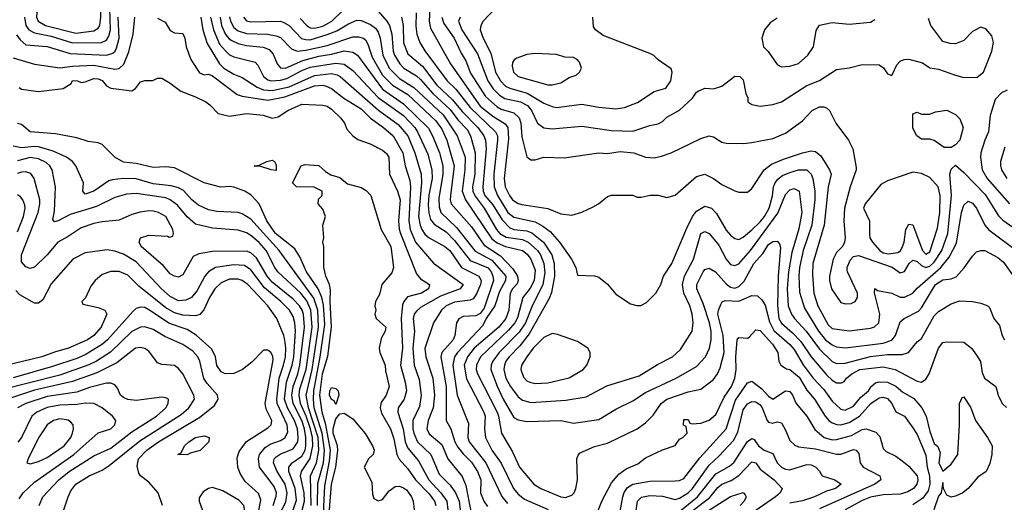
# Model space of a CAD drawing. Header units: inches. Extents: x 1793389 to 1900389, y 320802 to 470796.
# Tile 404 of 656: x 1842341 to 1846980, y 433485 to 435758. Entities that reach past the tile are written whole.
import ezdxf

# ---------------------------------------------------------------- set-up
doc = ezdxf.new("R2010")
doc.units = ezdxf.units.IN
doc.header["$MEASUREMENT"] = 0
doc.layers.add('B8443', color=7, linetype='Continuous')

msp = doc.modelspace()

# ---------------------------------------------------------------- linework, layer by layer
at = {"layer": 'B8443', "color": 2}
for points, elevation in [([(1842750, 436109.6), (1842730, 436106), (1842699.1, 436090), (1842610, 436013.6), (1842551.2, 435948.8), (1842467, 435870), (1842437.4, 435830), (1842421.1, 435790), (1842420.3, 435770), (1842428.5, 435750), (1842462.8, 435730), (1842605.3, 435694.7), (1842690, 435705.7), (1842710, 435718), (1842718, 435730), (1842724, 435770), (1842725.1, 435830), (1842732.5, 435867.5), (1842800.5, 436030), (1842805.1, 436050), (1842802.7, 436070), (1842789.6, 436089.6), (1842779.1, 436099.1)], 338), ([(1844770, 435599), (1844730, 435593.2), (1844683.5, 435576.5), (1844670.9, 435569.1), (1844663.5, 435556.5), (1844662, 435538), (1844667.7, 435510), (1844690, 435490.8), (1844829.1, 435450.9), (1844850, 435451), (1844890, 435461), (1844930, 435484.7), (1844963.1, 435496.9), (1844978, 435510), (1844988, 435530), (1844978, 435558), (1844968, 435570), (1844950, 435579), (1844910, 435581.2), (1844870, 435593.2)], 378), ([(1846730, 435155.3), (1846696.4, 435156.4), (1846650, 435188.7), (1846630, 435195.3), (1846590, 435195.3), (1846568, 435210), (1846550, 435246), (1846550, 435314), (1846570, 435322), (1846590, 435312), (1846630, 435312), (1846656.4, 435323.6), (1846710, 435331.3), (1846750, 435311.3), (1846771, 435290), (1846786, 435250), (1846771, 435190), (1846750, 435168)], 366), ([(1843550, 435048), (1843526, 435050), (1843472, 435068), (1843450, 435066), (1843446, 435070), (1843470, 435072), (1843506, 435090), (1843530, 435096), (1843542, 435090), (1843550, 435074)], 318), ([(1846550, 435039), (1846430, 434999.3), (1846398.5, 434981.5), (1846324, 434890), (1846317.3, 434870), (1846344.9, 434810), (1846345.2, 434745.2), (1846347.3, 434730), (1846358.8, 434710), (1846394, 434670), (1846410, 434660.4), (1846434.4, 434654.4), (1846478.5, 434661.5), (1846490.8, 434669.2), (1846500.5, 434690), (1846507.8, 434710), (1846517, 434770), (1846530, 434794.8), (1846550, 434790.8), (1846595.5, 434670), (1846610, 434653.4), (1846630, 434664.9), (1846664.9, 434775.1), (1846676.4, 434850), (1846678, 434930), (1846669.5, 434970), (1846630, 435015.1), (1846590, 435032.7)], 370), ([(1844850, 434279), (1844810, 434261.2), (1844760.5, 434210), (1844730, 434169.3), (1844706, 434130), (1844702.4, 434110), (1844714.2, 434074.2), (1844730, 434057.3), (1844744.7, 434050), (1844770, 434044.9), (1844830, 434047.7), (1844930, 434070.8), (1844995.3, 434110), (1845014, 434130), (1845028.7, 434170), (1845028.7, 434190), (1845018, 434210), (1844970, 434242), (1844874.6, 434274.6)], 358), ([(1843830, 433946), (1843822, 433962), (1843810, 433968.7), (1843801.2, 433990), (1843802.7, 434010), (1843810, 434024.7), (1843830, 434021), (1843841, 434010), (1843844.7, 433990)], 314), ([(1842530, 433877.6), (1842501, 433870), (1842470.4, 433849.6), (1842430, 433789), (1842381, 433690), (1842374, 433670), (1842390, 433666), (1842430, 433677.3), (1842470, 433695.5), (1842550, 433750.6), (1842582, 433790), (1842589.4, 433810), (1842594.5, 433830), (1842592.7, 433850), (1842582.5, 433862.5), (1842570, 433872)], 366), ([(1843130, 433708.7), (1843086, 433710), (1843102, 433718), (1843118, 433750), (1843138, 433770), (1843168.7, 433790), (1843210, 433798), (1843234, 433790), (1843232, 433770), (1843190.9, 433729.1), (1843143.6, 433716.4)], 346), ([(1843250, 433554), (1843230, 433549), (1843205.2, 433534.8), (1843186.4, 433506.4), (1843186, 433490), (1843222, 433390), (1843253.4, 433330), (1843270, 433284.7), (1843284.9, 433264.9), (1843310, 433256.3), (1843330, 433258), (1843350, 433266), (1843379.5, 433290), (1843394.8, 433325.2), (1843407.8, 433410), (1843397, 433470), (1843374.2, 433494.1), (1843298.9, 433538.9)], 350)]:
    msp.add_lwpolyline(points, close=True, dxfattribs=dict(at, elevation=elevation))
for points, elevation in [([(1843663, 435763), (1843693.4, 435730), (1843710, 435719.5), (1843730, 435717), (1843770, 435726.5), (1843811.8, 435750), (1843912.5, 435847.5)], 350), ([(1844610, 435839.6), (1844524.9, 435750), (1844513.4, 435730), (1844510.7, 435709.3), (1844524.4, 435670), (1844560.5, 435600.5), (1844583.6, 435510), (1844605.7, 435470), (1844630, 435445.3), (1844650, 435434.6), (1844732, 435412), (1844810, 435364.4), (1844850, 435348), (1844870, 435343.8), (1844990, 435359.1), (1845070, 435344.9), (1845150, 435337.3), (1845190, 435344), (1845251.9, 435368.1), (1845330, 435418.8), (1845385.6, 435434.4), (1845409, 435470), (1845415.3, 435510), (1845410, 435526), (1845350, 435568.7), (1845329.3, 435589.3), (1845310, 435599), (1845090, 435682.7), (1845054, 435710), (1845044.1, 435724.1), (1845040.9, 435770)], 374), ([(1842363.6, 435770), (1842370.2, 435730.2), (1842383.8, 435710), (1842410, 435696), (1842490, 435680.7), (1842590, 435649), (1842726, 435650), (1842750, 435661.6), (1842760.6, 435679.4), (1842768.6, 435710), (1842765.8, 435810)], 334), ([(1844010, 435820.7), (1844071.4, 435751.4), (1844083.7, 435730), (1844094.6, 435690), (1844100.3, 435610), (1844107.2, 435590), (1844132, 435550), (1844150.4, 435530), (1844210, 435493.7), (1844230, 435475.8), (1844287.4, 435410), (1844370, 435334.6), (1844406.2, 435286.2), (1844450, 435240.5), (1844465.7, 435210), (1844486.5, 435130), (1844485.2, 435030), (1844475.2, 434970), (1844476.5, 434950), (1844486.4, 434926.4), (1844530.3, 434870), (1844587.6, 434770), (1844603.7, 434750), (1844633.7, 434733.7), (1844710, 434722), (1844736.4, 434710), (1844780.3, 434670), (1844794.3, 434650), (1844810.2, 434610), (1844815.3, 434564.7), (1844805.8, 434510), (1844754.1, 434405.9), (1844724.4, 434330), (1844694.5, 434285.5), (1844599.5, 434190), (1844570.3, 434150), (1844562, 434130), (1844561.1, 434110), (1844591.3, 434031.3), (1844618.7, 433970), (1844670, 433884.9), (1844690, 433873), (1844730, 433864.9), (1844890, 433870.6), (1844950, 433857.3), (1845070, 433874), (1845150, 433922.8), (1845230, 433962), (1845290, 434001.6), (1845434, 434070), (1845530, 434124.9), (1845572, 434170), (1845591.6, 434210), (1845599.7, 434250), (1845598.9, 434290), (1845591, 434330), (1845561.5, 434421.5), (1845531.6, 434490), (1845532, 434510), (1845561.2, 434570), (1845570, 434581), (1845590, 434586.8), (1845618.8, 434570), (1845671.7, 434511.7), (1845690, 434498.4), (1845710, 434492.7), (1845730, 434500.4), (1845753.9, 434526.1), (1845800.5, 434610), (1845843.1, 434656.9), (1845870, 434699.1), (1845890, 434713), (1845910, 434714), (1845921.4, 434701.4), (1845925.2, 434685.2), (1845914.7, 434550), (1845911.4, 434411.4), (1845918, 434350), (1845930, 434328.4), (1845982.5, 434282.5), (1846021.3, 434241.3), (1846070.4, 434170), (1846144, 434084), (1846170, 434060.4), (1846190, 434047.7), (1846213.2, 434046.8), (1846226, 434054), (1846237.2, 434070), (1846261.2, 434090), (1846299, 434110), (1846410, 434122.6), (1846466, 434110), (1846570, 434054.8), (1846590, 434051), (1846610, 434064.7), (1846626, 434090), (1846669.7, 434210.3), (1846690, 434237.3), (1846710, 434240.7), (1846790, 434238.8), (1846826, 434210), (1846850, 434178), (1846867.7, 434147.7), (1846876.8, 434096.8), (1846886.8, 434070), (1846941, 434030), (1846950.8, 433990), (1846970.6, 433950.6), (1846990.9, 433930.9)], 350), ([(1844208.5, 435790), (1844207.2, 435727.2), (1844212.2, 435690), (1844226.4, 435650), (1844250.3, 435610.3), (1844355.8, 435470), (1844396.5, 435430), (1844463.6, 435343.6), (1844583.7, 435230), (1844591.7, 435210), (1844591.7, 435190), (1844575.2, 435030), (1844576.5, 434970), (1844591.6, 434930), (1844641.1, 434850), (1844670, 434827.2), (1844770, 434805.3), (1844805.9, 434785.9), (1844840.2, 434760.2), (1844883.8, 434710), (1844941, 434630), (1844962, 434590), (1844970, 434554), (1845050, 434552), (1845070, 434544.7), (1845110, 434512), (1845150, 434464.7), (1845219.8, 434419.8), (1845248.4, 434411.6), (1845268.4, 434411.6), (1845294.6, 434425.4), (1845338, 434470), (1845362, 434510), (1845374, 434550), (1845413.2, 434610), (1845484.2, 434775.8), (1845511.6, 434830), (1845530, 434855.5), (1845570, 434879.1), (1845601, 434870), (1845624.7, 434844.7), (1845670, 434766.8), (1845690, 434742.8), (1845710, 434726.8), (1845730, 434722.8), (1845750, 434733.4), (1845790, 434768.2), (1845830, 434805.3), (1845850, 434830.4), (1845872.3, 434870), (1845887.5, 434927.5), (1845893.3, 434970), (1845900.5, 434990), (1845913.4, 435006.6), (1845936, 435024), (1845970, 435038.7), (1846010.4, 435050.4), (1846050, 435050.4), (1846070, 435030.8), (1846078.4, 435010), (1846087.4, 434950), (1846087.4, 434910), (1846073.1, 434790), (1846033.1, 434670), (1846015.2, 434590), (1846011.7, 434550), (1846014.6, 434474.6), (1846039.6, 434399.6), (1846104.2, 434290), (1846137.6, 434250), (1846170, 434226.7), (1846190, 434217.6), (1846232.5, 434212.5), (1846410, 434234.6), (1846450, 434248.5), (1846467.3, 434270), (1846490, 434334.8), (1846509, 434350), (1846575.6, 434384.4), (1846590, 434400.7), (1846656.2, 434510), (1846690, 434532), (1846730, 434537.1), (1846753.1, 434546.9), (1846791.6, 434588.4), (1846830, 434644.7), (1846850, 434664.7), (1846870, 434670.8), (1846889.4, 434670.6), (1846950, 434638), (1846976.2, 434616.2), (1847030, 434540.7)], 358), ([(1844273.4, 435810), (1844270.3, 435750), (1844277.2, 435717.2), (1844370.4, 435550), (1844510, 435350.3), (1844570, 435302.6), (1844627.9, 435267.9), (1844641.1, 435250), (1844643.4, 435196.6), (1844623.1, 435010), (1844628.9, 434970), (1844648.7, 434930), (1844663.8, 434910), (1844690, 434892.7), (1844707.3, 434887.3), (1844830, 434867.7), (1844890, 434842.8), (1844943.1, 434836.9), (1844989.1, 434850.9), (1845043.1, 434876.9), (1845068.9, 434891.1), (1845110, 434924.7), (1845130, 434931), (1845230, 434931.3), (1845250, 434922), (1845270, 434922), (1845311.1, 434931.1), (1845348.9, 434931.1), (1845390, 434921), (1845429.1, 434930.9), (1845530, 435018.8), (1845569.4, 435030.6), (1845610.4, 435010.4), (1845650, 434980.7), (1845710, 434951), (1845730, 434944.7), (1845770, 434946), (1845790, 434962), (1845849.6, 435050.4), (1845883.5, 435076.5), (1845939.3, 435100.7), (1846030, 435130.4), (1846070, 435140.5), (1846090, 435137.3), (1846115.8, 435115.8), (1846157.3, 435050), (1846164.9, 435030), (1846150.4, 434970), (1846132, 434790), (1846077.6, 434610), (1846076.1, 434556.1), (1846083.1, 434470), (1846102.4, 434410), (1846150, 434320.7), (1846170, 434303), (1846250, 434292.4), (1846350, 434304.9), (1846369.4, 434310.6), (1846389.4, 434330.6), (1846394.5, 434370), (1846369.4, 434470.6), (1846370, 434492), (1846382.8, 434482.8), (1846450.3, 434470.3), (1846490, 434450.5), (1846510, 434450.4), (1846549.7, 434470.3), (1846570, 434493.4), (1846681.3, 434590), (1846720.1, 434639.9), (1846754.6, 434705.4), (1846778.7, 434850), (1846790, 434884.7), (1846810, 434902.8), (1846830, 434894), (1846850, 434870.7), (1846888.4, 434790), (1846907.5, 434767.5), (1847050, 434660.5)], 362), ([(1842310, 435578), (1842410, 435547.7), (1842530, 435530.4), (1842590, 435538.3), (1842690, 435542.7), (1842790, 435524.9), (1842810, 435528.2), (1842831.1, 435548.9), (1842854.5, 435605.5), (1842876, 435690), (1842882.7, 435770)], 326), ([(1842326.4, 435686.4), (1842342.6, 435662.6), (1842370, 435639.5), (1842470, 435631.8), (1842578, 435598), (1842749.7, 435590.3), (1842780.1, 435599.9), (1842790.9, 435609.1), (1842797.2, 435622.8), (1842809.8, 435670), (1842805.6, 435770)], 330), ([(1842990, 435764.7), (1843026.4, 435746.4), (1843050, 435707.3), (1843070, 435696), (1843110, 435692), (1843118.8, 435670), (1843124.9, 435630), (1843147, 435570), (1843187.6, 435507.6), (1843210, 435498), (1843230, 435500.5), (1843250, 435492.7), (1843365.2, 435405.2), (1843390, 435397.6), (1843510, 435378.9), (1843590, 435393.6), (1843730, 435446.3), (1843768.8, 435448.8), (1843784.8, 435444.8), (1843810, 435433), (1843867.8, 435387.8), (1843950, 435337.6), (1843993.5, 435293.5), (1844054.9, 435250), (1844100.4, 435210), (1844147, 435130), (1844158, 435070), (1844179.9, 434999.9), (1844182.6, 434970), (1844174.4, 434810), (1844181.5, 434770), (1844205.7, 434710), (1844290, 434610.7), (1844430.5, 434510), (1844416, 434490), (1844324.2, 434455.8), (1844230, 434402), (1844210, 434385.2), (1844199.1, 434370), (1844194.9, 434350), (1844202, 434290), (1844192.9, 434210), (1844199.5, 434130), (1844223.7, 434063.7), (1844232, 433990), (1844224.4, 433935.6), (1844194, 433870), (1844193.1, 433830), (1844197.4, 433810), (1844215.8, 433770), (1844278.4, 433710), (1844318, 433618), (1844370, 433566), (1844394.6, 433530), (1844411.4, 433490), (1844416.9, 433450)], 326), ([(1843194.6, 435770), (1843203.6, 435710), (1843224.9, 435644.9), (1843282.4, 435550), (1843303, 435530), (1843350, 435501.3), (1843390, 435485.5), (1843459.7, 435439.7), (1843490, 435426.9), (1843530, 435423.8), (1843610, 435441.8), (1843730, 435494.9), (1843810, 435504), (1843837.2, 435497.2), (1843850.5, 435490), (1844031.1, 435331.1), (1844124.3, 435264.3), (1844170.3, 435210), (1844202.3, 435130), (1844232.7, 435030), (1844233.8, 434990), (1844219.6, 434830), (1844227.6, 434790), (1844236.5, 434770), (1844250, 434748.2), (1844270, 434730.4), (1844344, 434690), (1844368, 434670), (1844423, 434590), (1844504.9, 434550), (1844515.3, 434530), (1844511.8, 434510), (1844493.6, 434466.4), (1844477.3, 434442.7), (1844463.9, 434436.1), (1844390, 434426.9), (1844350.7, 434410), (1844328.2, 434390), (1844290.4, 434330), (1844250.4, 434209.6), (1844254, 434170), (1844287.4, 434070), (1844294.9, 433990), (1844288.7, 433930), (1844264.9, 433870), (1844259.5, 433830), (1844270, 433807.7), (1844330, 433756.3), (1844358.4, 433690), (1844425.7, 433605.7), (1844443.1, 433563.1), (1844470, 433426)], 330), ([(1843240.7, 435770), (1843253.6, 435710), (1843282.3, 435642.3), (1843310, 435610.4), (1843330, 435592.7), (1843350, 435582.4), (1843450, 435558), (1843463.7, 435543.7), (1843490.3, 435490.3), (1843510, 435474.4), (1843524.7, 435470), (1843570, 435472.6), (1843599.3, 435480.7), (1843670, 435518.5), (1843710, 435533.6), (1843830, 435552.7), (1843870, 435548.5), (1843910, 435518.4), (1844030, 435391.7), (1844150, 435305.7), (1844202.6, 435250), (1844216, 435230), (1844264.2, 435124.2), (1844283.1, 435050), (1844284, 435010), (1844269.3, 434930.7), (1844265.9, 434885.9), (1844268.1, 434848.1), (1844277.3, 434817.3), (1844293.9, 434793.9), (1844350, 434758.7), (1844390, 434718), (1844463.2, 434623.2), (1844548.2, 434588.2), (1844562.3, 434570), (1844570.3, 434550), (1844573.1, 434530), (1844530, 434399.6), (1844510, 434373.3), (1844490, 434363), (1844430, 434359.3), (1844410.6, 434349.4), (1844398.8, 434330), (1844390.7, 434270.7), (1844383, 434250), (1844330.4, 434190), (1844324.9, 434170), (1844350.2, 434030), (1844350.5, 433870), (1844372.7, 433830), (1844391.7, 433770), (1844404.9, 433744.9), (1844430, 433712.7), (1844470, 433673), (1844498.7, 433630), (1844513.7, 433590), (1844512.7, 433530), (1844528, 433490), (1844545.3, 433465.3)], 334), ([(1843285.5, 435770), (1843291.4, 435730), (1843310, 435688.4), (1843327.6, 435667.6), (1843339.9, 435659.9), (1843370, 435645.7), (1843410, 435636.5), (1843488.7, 435628.7), (1843516.5, 435616.5), (1843535.8, 435595.8), (1843553.4, 435550), (1843570.5, 435530.5), (1843594, 435530), (1843674.7, 435565.3), (1843750, 435585.8), (1843810, 435594.7), (1843870, 435610.3), (1843910, 435604.9), (1843932.4, 435590), (1844050, 435430.3), (1844150, 435361.7), (1844267.1, 435247.1), (1844288.1, 435208.1), (1844318.3, 435130), (1844334.9, 435070), (1844335.2, 435030), (1844315.8, 434915.8), (1844316.9, 434876.9), (1844325.3, 434850), (1844399.3, 434779.3), (1844487.6, 434667.6), (1844565.4, 434625.4), (1844631.7, 434550), (1844630.3, 434530), (1844602.5, 434477.5), (1844580.3, 434410), (1844539, 434350), (1844522.6, 434317.4), (1844404.2, 434190), (1844390.2, 434169.8), (1844381.5, 434130), (1844402.6, 433990), (1844456.1, 433856.1), (1844452.7, 433790), (1844458.4, 433770), (1844538, 433670), (1844612.8, 433512.8), (1844639.6, 433479.6)], 338), ([(1843330.3, 435770.3), (1843334.6, 435750), (1843350, 435721.6), (1843370, 435704.6), (1843410, 435692.7), (1843508.9, 435688.9), (1843550, 435681.6), (1843570, 435673), (1843620.9, 435620.9), (1843648.9, 435608.9), (1843690, 435613.8), (1843790, 435636.5), (1843910, 435677), (1843937.6, 435677.6), (1843961, 435670), (1843970, 435662.8), (1843981.7, 435641.7), (1844001.8, 435581.8), (1844050, 435497), (1844097, 435450), (1844170, 435405.7), (1844301.5, 435281.5), (1844330, 435241.6), (1844353.1, 435190), (1844388.9, 435070), (1844370.3, 434930), (1844368.9, 434910), (1844374.4, 434890), (1844470, 434782.4), (1844530, 434695.8), (1844605.8, 434645.8), (1844664.7, 434584.7), (1844687.2, 434550), (1844690.4, 434530), (1844685.7, 434514.3), (1844663.1, 434490), (1844652.2, 434470), (1844646, 434390), (1844631.8, 434350), (1844598.7, 434310), (1844482.6, 434210), (1844450.3, 434170), (1844435.6, 434130), (1844445.9, 434065.9), (1844528.7, 433910), (1844533.7, 433890), (1844530.4, 433830), (1844535.8, 433790), (1844566.4, 433730), (1844609, 433669), (1844668.2, 433550), (1844690, 433523.8), (1844719.6, 433499.6), (1844831.4, 433451.4)], 342), ([(1843394.9, 435770), (1843410, 435753), (1843430, 435747), (1843570, 435750.3), (1843585.1, 435745.1), (1843610.5, 435730), (1843669.2, 435669.2), (1843690, 435663.6), (1843710, 435663.2), (1843790, 435687.7), (1843834.6, 435705.4), (1843890, 435738.4), (1843930, 435755.8), (1843950, 435754.4), (1843994.5, 435734.5), (1844017.1, 435717.1), (1844030, 435698.8), (1844039.5, 435670), (1844051.6, 435590), (1844082.6, 435530), (1844130, 435481.1), (1844198.6, 435438.6), (1844336, 435310), (1844402.6, 435210), (1844440.2, 435110), (1844438.5, 435050), (1844425.2, 434950), (1844441.1, 434910), (1844565.7, 434725.7), (1844590, 434706.9), (1844630, 434689), (1844710.4, 434670), (1844732.7, 434652.7), (1844750.2, 434630.2), (1844770, 434578), (1844764.6, 434530), (1844746.3, 434493.7), (1844711.3, 434448.7), (1844686.5, 434353.5), (1844674.3, 434330), (1844644.1, 434295.9), (1844512.2, 434170), (1844493.7, 434130), (1844492.2, 434110), (1844498.7, 434090), (1844590.3, 433910), (1844597.4, 433890), (1844610.6, 433810), (1844663.1, 433723.1), (1844695.5, 433650), (1844762.8, 433570), (1844796, 433550), (1844890, 433510.7), (1844912.5, 433507.5), (1844942, 433518), (1844954, 433530), (1844961.2, 433550), (1844969.2, 433590), (1844966, 433690), (1844972.5, 433707.5), (1844982.5, 433717.5), (1845050, 433746.8), (1845110, 433764), (1845250, 433830.7), (1845290, 433858.8), (1845325.4, 433894.6), (1845363.7, 433950), (1845390, 433970.4), (1845490, 434004.9), (1845550, 434017.3), (1845610, 434062.8), (1845629.4, 434090), (1845641.6, 434118.4), (1845659.7, 434190), (1845655.6, 434270), (1845631.3, 434370), (1845633.6, 434390), (1845644.2, 434415.8), (1845651.6, 434428.4), (1845664.9, 434435.1), (1845730, 434431.8), (1845790, 434459.1), (1845816.8, 434456.8), (1845838, 434438), (1845853.3, 434413.3), (1845873.9, 434333.9), (1845893.8, 434293.8), (1845970, 434228.4), (1845990, 434203.8), (1846032.1, 434132.1), (1846079.5, 434070), (1846130, 434015.5), (1846170, 433960.5), (1846210, 433923), (1846230, 433918.4), (1846270, 433937.1), (1846302.2, 433977.8), (1846340.7, 434010), (1846352.3, 434030), (1846373.1, 434046.9), (1846390, 434052.4), (1846430, 434050.4), (1846470, 434032.2), (1846503, 434003), (1846553.7, 433973.7), (1846592.2, 433930), (1846612.4, 433890), (1846630, 433818), (1846650, 433762), (1846666.8, 433746.8), (1846678, 433718), (1846671.3, 433670), (1846690, 433632), (1846730, 433664.7), (1846761.2, 433710), (1846769.2, 433850), (1846769.3, 433950.7), (1846782, 433978), (1846790, 433982), (1846822.8, 433930), (1846844, 433870), (1846900.7, 433790), (1846922.8, 433750), (1846922, 433710), (1846912.8, 433667.2), (1846894.8, 433630), (1846856.4, 433603.6), (1846810, 433549.2), (1846784.7, 433530), (1846750, 433513.2), (1846730, 433509), (1846710, 433518), (1846694, 433550), (1846690, 433578), (1846682.8, 433530), (1846670, 433514), (1846648, 433450)], 346), ([(1844139.5, 435770), (1844147.2, 435730), (1844149.1, 435649.1), (1844170, 435597.3), (1844239.1, 435539.1), (1844306, 435450), (1844380.7, 435380.7), (1844425.7, 435325.7), (1844500.3, 435250), (1844528.7, 435210), (1844536, 435190), (1844539.6, 435150), (1844524, 434970), (1844525.2, 434950), (1844533.4, 434930), (1844570, 434885.3), (1844614.9, 434814.9), (1844650, 434777.6), (1844670, 434769.1), (1844730, 434763.2), (1844753.7, 434753.7), (1844809.3, 434709.3), (1844848.9, 434650), (1844858.9, 434610), (1844861.5, 434550), (1844846.7, 434473.3), (1844836.1, 434443.9), (1844741.8, 434278.2), (1844697.8, 434222.2), (1844646.7, 434170), (1844632.4, 434150), (1844625.3, 434130), (1844622, 434110), (1844632.2, 434070), (1844654, 434030), (1844690, 433982), (1844710, 433966), (1844750, 433954.4), (1844913.8, 433966.2), (1845010, 433980.7), (1845107.5, 434032.5), (1845260.1, 434079.9), (1845345.8, 434134.2), (1845417.2, 434170), (1845455.3, 434204.7), (1845509.2, 434290), (1845515.1, 434330), (1845509.4, 434370), (1845498.4, 434410), (1845469.6, 434470), (1845464.2, 434510), (1845473.6, 434550), (1845515.8, 434630), (1845550, 434750.7), (1845570, 434760.5), (1845590, 434750.6), (1845635.6, 434695.6), (1845669.1, 434629.1), (1845690, 434604.9), (1845710, 434600.5), (1845730, 434608), (1845784.2, 434670), (1845913.5, 434846.5), (1845950, 434934.8), (1845970, 434956.3), (1845990, 434962), (1846013.4, 434950), (1846026.4, 434850), (1846012.2, 434772.2), (1845978.9, 434661.1), (1845964, 434570), (1845957.7, 434490), (1845962.6, 434410), (1845977.6, 434370), (1845992.2, 434350), (1846047, 434290), (1846110, 434206.4), (1846170, 434148.2), (1846190, 434138.4), (1846230, 434139.5), (1846350, 434171.7), (1846430, 434181.1), (1846498.7, 434181.3), (1846528.7, 434190), (1846570, 434241), (1846590, 434256), (1846650, 434362.8), (1846670, 434384), (1846730, 434419.1), (1846770, 434434), (1846830.7, 434430.7), (1846870, 434422.8), (1846902, 434410), (1846910, 434402), (1846931.3, 434350), (1846958, 434318), (1846970.7, 434270.7), (1846981, 434250)], 354), ([(1844330.4, 435770), (1844338.9, 435738.9), (1844388.4, 435670), (1844420.5, 435600.5), (1844443.6, 435563.6), (1844465.9, 435505.9), (1844535.3, 435395.3), (1844590, 435347.4), (1844610, 435336.9), (1844670, 435318.7), (1844695.2, 435295.2), (1844702.4, 435270), (1844706.6, 435206.6), (1844730, 435112), (1844750, 435098), (1844770, 435098), (1844810.9, 435110.9), (1844906.4, 435106.4), (1845070, 435130.7), (1845110, 435127.3), (1845170, 435136.3), (1845234, 435130), (1845290, 435110.8), (1845330, 435107.3), (1845365.6, 435114.4), (1845410, 435130.8), (1845550, 435198.8), (1845590, 435210.8), (1845610, 435206), (1845650, 435181), (1845670, 435176), (1845750, 435174.8), (1845790, 435178.8), (1845890, 435198.8), (1845950, 435222.8), (1846030, 435281), (1846075.3, 435330), (1846110, 435346.8), (1846130, 435346.8), (1846142.8, 435342.8), (1846156, 435330), (1846186, 435270), (1846246, 435190), (1846266, 435150), (1846282, 435062), (1846282.8, 435050), (1846253.4, 434970), (1846228, 434870), (1846224.9, 434810), (1846230.8, 434730), (1846226.8, 434710), (1846218, 434690), (1846190, 434661.2), (1846173.4, 434630), (1846156.3, 434550), (1846156.3, 434530), (1846165.5, 434490), (1846210, 434426), (1846230, 434418.8), (1846258.6, 434421.4), (1846278, 434430), (1846289, 434450), (1846289, 434470), (1846241.2, 434570), (1846240.2, 434580.2), (1846239.3, 434590), (1846254.8, 434625.2), (1846270, 434642.8), (1846293.6, 434646.4), (1846452, 434592), (1846490, 434564.7), (1846510, 434571.3), (1846532.7, 434610), (1846550, 434624.9), (1846570, 434618.4), (1846590, 434599.3), (1846610, 434590.3), (1846630, 434596.9), (1846650, 434616), (1846685.3, 434670), (1846714.5, 434750), (1846730.9, 434929.1), (1846724.5, 435030), (1846730, 435054), (1846750, 435072), (1846790, 435037.3), (1846890, 434934.9), (1846953.3, 434833.3), (1846973.5, 434813.5), (1847036.3, 434770)], 366), ([(1844416.3, 435770), (1844408.5, 435750), (1844424.2, 435710), (1844497.4, 435597.4), (1844546.3, 435470), (1844572, 435432), (1844601.5, 435401.5), (1844626.3, 435386.3), (1844701, 435370), (1844733.3, 435353.3), (1844752.2, 435330), (1844780.5, 435270), (1844810, 435247.7), (1844850, 435243), (1844990, 435255.5), (1845130, 435235.5), (1845230, 435232.7), (1845310, 435259.1), (1845350, 435266.8), (1845370, 435278.8), (1845390, 435298.8), (1845450, 435330.8), (1845511.7, 435388.3), (1845530, 435416), (1845538.6, 435421.4), (1845570, 435434.8), (1845610, 435431.3), (1845650, 435444.7), (1845710, 435491), (1845734, 435490), (1845750, 435474), (1845762, 435410), (1845771.3, 435390), (1845772, 435370), (1845790, 435358), (1845830, 435351), (1845890, 435358.8), (1845930, 435370.8), (1846050, 435447.7), (1846110, 435470.7), (1846190, 435522.8), (1846250, 435530.8), (1846310, 435546), (1846390, 435544.7), (1846410.8, 435530.8), (1846430, 435502), (1846450, 435494), (1846474.6, 435545.4), (1846490, 435562), (1846509.1, 435570.9), (1846530, 435571), (1846594.4, 435554.4), (1846630, 435531.3), (1846670, 435524.7), (1846750, 435496), (1846790, 435486), (1846853.2, 435486.8), (1846882, 435510), (1846921.2, 435610), (1846929.2, 435650), (1846921.2, 435681.2), (1846894, 435714), (1846870, 435722), (1846830, 435702), (1846790, 435659), (1846750, 435644), (1846724.7, 435644.7), (1846690, 435655.3), (1846634, 435730), (1846622.5, 435762.5)], 370), ([(1845910, 435765.2), (1845877.5, 435742.5), (1845850.7, 435710), (1845837.3, 435670), (1845846, 435630), (1845867.9, 435607.9), (1845910, 435546), (1845930, 435536), (1845970, 435538.8), (1846010, 435550.8), (1846054, 435590), (1846081.2, 435630), (1846094, 435706), (1846110, 435732), (1846170, 435744.7), (1846250, 435736), (1846350, 435746), (1846370, 435758)], 374), ([(1842338.8, 435438.8), (1842350, 435431), (1842430, 435418.8), (1842546, 435434), (1842583.1, 435456.9), (1842590, 435470.6), (1842614, 435470), (1842630, 435462), (1842650, 435464.7), (1842690, 435480.5), (1842710, 435479.3), (1842730, 435470.5), (1842750, 435446.8), (1842770, 435435.5), (1842870, 435422.8), (1842886.3, 435433.7), (1842910, 435464.7), (1842931, 435471), (1842968.4, 435471.6), (1842990, 435482), (1843010, 435482), (1843050, 435458.8), (1843100.9, 435420.9), (1843170, 435394.9), (1843218, 435370), (1843237.3, 435357.3), (1843276, 435316), (1843330, 435302.8), (1843410, 435315.5), (1843488.3, 435308.3), (1843530, 435293.4), (1843559.6, 435300.4), (1843604, 435330), (1843670, 435360.5), (1843770, 435354.8), (1843790, 435350.6), (1843810, 435336.3), (1843853.8, 435293.8), (1843870.8, 435270), (1843882, 435242), (1843911.3, 435210), (1843933.7, 435193.7), (1843992.8, 435172.8), (1844050, 435142.8), (1844070, 435126.8), (1844080.5, 435110), (1844082.8, 435030), (1844120.4, 434950), (1844134.3, 434910), (1844126.4, 434810), (1844128.5, 434771.5), (1844134.6, 434750), (1844210, 434561), (1844230, 434537.3), (1844271.3, 434510), (1844266.8, 434490), (1844234.8, 434470), (1844168.1, 434451.9), (1844150.4, 434430), (1844144.8, 434415.2), (1844138.5, 434350), (1844145.3, 434210), (1844135.3, 434130), (1844158, 434050), (1844163.7, 434010), (1844152.4, 433970), (1844124.9, 433930), (1844122, 433910), (1844147.7, 433830), (1844156.5, 433770), (1844170, 433739.1), (1844219.7, 433679.7), (1844268.9, 433590), (1844325.3, 433530), (1844353.4, 433490), (1844358, 433450)], 322), ([(1846993.7, 435426.3), (1846967.3, 435412.7), (1846938, 435382), (1846913.2, 435306.8), (1846905.5, 435230), (1846888, 435190), (1846870.5, 435130), (1846868, 435110), (1846875.8, 435050), (1846899.3, 435010), (1847005.5, 434890)], 370), ([(1843744.7, 433470), (1843745.8, 433574.2), (1843772.5, 433670), (1843777.9, 433730), (1843766.4, 433810), (1843729.2, 433930), (1843724.8, 433970), (1843726.5, 434010), (1843757, 434170), (1843778.1, 434321.9), (1843772.5, 434412.5), (1843764.1, 434450), (1843747.4, 434490), (1843692.6, 434570), (1843661, 434641), (1843637.8, 434677.8), (1843546.6, 434750), (1843506, 434810), (1843469.4, 434890), (1843431.3, 434931.3), (1843402, 434950), (1843350, 434969.4), (1843330, 434972.7), (1843289.3, 434969.3), (1843210, 434989.2), (1843070, 435059.3), (1843030, 435065.2), (1842970, 435060.9), (1842890, 435080.9), (1842830, 435087.3), (1842789.2, 435110), (1842730, 435169.2), (1842710, 435178), (1842663.3, 435183.3), (1842610, 435201.2), (1842510, 435219.5), (1842390, 435229.4), (1842350, 435263.7), (1842330, 435269.4)], 322), ([(1843714.5, 433470), (1843710.7, 433609.3), (1843739.8, 433670), (1843750.6, 433730), (1843746.6, 433790), (1843701.6, 433930), (1843690.7, 433990), (1843718.3, 434110), (1843749.1, 434310), (1843745.2, 434390), (1843726.5, 434446.5), (1843564.2, 434670), (1843430, 434817.6), (1843390, 434843.6), (1843370, 434849.6), (1843270, 434853.6), (1843230, 434861.6), (1843183.8, 434883.8), (1843152.3, 434910), (1843113.1, 434953.1), (1843090, 434966), (1843054.9, 434974.9), (1842970, 434984), (1842890, 435008.2), (1842830.3, 435009.7), (1842776.1, 435003.9), (1842761.7, 434998.3), (1842690, 434949.4), (1842650, 434935.3), (1842639, 434950), (1842640.9, 434990), (1842606, 435070), (1842589.2, 435090), (1842561.2, 435110), (1842498.5, 435138.5), (1842430, 435158.3), (1842410, 435160.4), (1842350, 435154.7), (1842310, 435161.2)], 326), ([(1846982.8, 435157.2), (1846963, 435090), (1846962, 435070), (1846967.7, 435050), (1846993, 435010)], 374), ([(1843672, 433448), (1843682.5, 433490), (1843681.1, 433530), (1843664.8, 433610), (1843668.2, 433630), (1843709.2, 433690.8), (1843722.4, 433750), (1843719.9, 433790), (1843710.5, 433830), (1843690.8, 433890.8), (1843663.7, 433950), (1843657.3, 433990), (1843661.3, 434018.7), (1843690.6, 434110), (1843718.6, 434310), (1843713.2, 434390), (1843693.6, 434433.6), (1843665.4, 434470), (1843557.6, 434570), (1843543, 434590), (1843502, 434670), (1843470, 434707.8), (1843430, 434741.6), (1843410, 434754), (1843370, 434766.6), (1843250, 434776.2), (1843170, 434794.5), (1843130, 434829.5), (1843084.6, 434884.6), (1843050, 434909.6), (1843030, 434918), (1842890, 434939.6), (1842844.1, 434935.9), (1842790, 434920.9), (1842702.7, 434877.3), (1842579.5, 434840.5), (1842522, 434810), (1842505.6, 434805.6), (1842496.4, 434816.4), (1842504.5, 434855.5), (1842509.4, 434969.4), (1842494.5, 435050), (1842483.7, 435070), (1842465.7, 435085.7), (1842430, 435102.6), (1842390, 435108.4), (1842330, 435092.3)], 330), ([(1843772.1, 433432.1), (1843778, 433562), (1843801.1, 433678.9), (1843805, 433730), (1843782.7, 433850), (1843765.7, 433910), (1843754.8, 433990), (1843768.4, 434090), (1843792.3, 434172.3), (1843810.8, 434310), (1843803.5, 434430), (1843804.9, 434484.9), (1843800.7, 434510), (1843783.7, 434550), (1843774, 434590), (1843774, 434690), (1843768.7, 434710), (1843774, 434730), (1843768.7, 434790), (1843782, 434830), (1843770, 434866), (1843748, 434890), (1843748.4, 434911.6), (1843766, 434930), (1843766, 434950), (1843728.4, 434968.4), (1843646, 434970), (1843626, 434990), (1843668, 435070), (1843684.7, 435075.3), (1843750, 435071.3), (1843782, 435042), (1843807.1, 435027.1), (1843850, 435014.8), (1843884.9, 434984.9), (1843950, 434967.3), (1843973.8, 434953.8), (1843995.5, 434930), (1844044, 434770), (1844090.5, 434690), (1844103, 434590), (1844094, 434566), (1844047.7, 434510), (1844037.1, 434462.9), (1844017.3, 434430), (1844014.8, 434410), (1844018.8, 434390), (1844014.8, 434370), (1844020.7, 434350), (1844066, 434310), (1844062.8, 434290), (1844044.6, 434255.4), (1844034.9, 434210), (1844038.3, 434190), (1844063.1, 434130), (1844064.4, 434104.4), (1844082, 434030), (1844068, 433990), (1844044.6, 433955.4), (1844039.5, 433930), (1844045.2, 433905.2), (1844088.5, 433830), (1844104.2, 433784.2), (1844118.4, 433710), (1844128.5, 433688.5), (1844170, 433642), (1844205.7, 433590), (1844270, 433524.9), (1844295.2, 433490), (1844302.3, 433470)], 318), ([(1843629.8, 433450), (1843644.5, 433495.5), (1843639.3, 433550), (1843609.7, 433630), (1843609.7, 433650), (1843624.5, 433670), (1843670, 433702), (1843685.3, 433730), (1843689.8, 433750.2), (1843689.8, 433790), (1843682.2, 433830), (1843669.8, 433870), (1843629, 433950), (1843623.2, 433990), (1843629.2, 434030.8), (1843651.6, 434090), (1843661.1, 434130), (1843683.1, 434310), (1843677.6, 434370), (1843672, 434390), (1843659.7, 434410), (1843630, 434442), (1843530, 434522), (1843507.1, 434550), (1843456.1, 434636.1), (1843430, 434659.6), (1843410, 434667.8), (1843250, 434665.6), (1843185.5, 434654.5), (1843158, 434642), (1843110, 434555.3), (1843090, 434545.2), (1843070, 434549.2), (1843050, 434561.2), (1843018.4, 434598.4), (1842914, 434690), (1842904, 434710), (1842910, 434731), (1842950, 434742.8), (1843038, 434738), (1843046, 434734), (1843062, 434738), (1843066, 434750), (1843062, 434770), (1843029, 434830), (1842995.3, 434850), (1842970, 434855.1), (1842950, 434857), (1842908.5, 434851.5), (1842870, 434840.9), (1842810, 434812.7), (1842730, 434806), (1842690, 434798), (1842630, 434778), (1842570, 434737), (1842520.7, 434710), (1842470.6, 434650), (1842410, 434592.7), (1842390, 434585.2), (1842370, 434593.2), (1842350, 434618), (1842349.6, 434650), (1842428.2, 434850), (1842436.3, 434890), (1842435.1, 434910), (1842409.6, 435009.6), (1842393.1, 435033.1), (1842370, 435040.7), (1842350, 435039.6), (1842330, 435033)], 334), ([(1842330, 434758.8), (1842358.7, 434830), (1842367, 434870), (1842364.8, 434884.8), (1842355.1, 434910), (1842344.1, 434924.1), (1842330, 434933.2)], 338), ([(1843545.1, 433390), (1843595, 433485), (1843602, 433530), (1843592, 433570), (1843554, 433630), (1843536.9, 433670), (1843540.7, 433690), (1843550, 433699.3), (1843568.7, 433711.3), (1843630, 433736.4), (1843650.9, 433770), (1843653.6, 433790), (1843649.7, 433830.3), (1843635.3, 433870), (1843602.5, 433930), (1843589, 433970), (1843597.4, 434050), (1843624.8, 434130), (1843632.4, 434170), (1843639.8, 434290), (1843637.7, 434330), (1843630, 434359.3), (1843611.5, 434390), (1843571.6, 434430), (1843494.7, 434494.7), (1843430, 434579.6), (1843399.5, 434599.5), (1843350, 434603.5), (1843262.8, 434590), (1843230.7, 434570), (1843213, 434550), (1843177.1, 434482.9), (1843150.2, 434449.8), (1843123.4, 434436.6), (1843090, 434433.6), (1843050, 434453.6), (1843009.6, 434490), (1842890, 434617.6), (1842830, 434653.6), (1842790, 434667.3), (1842753.8, 434673.8), (1842650, 434659.5), (1842591, 434630), (1842490, 434514), (1842450, 434438), (1842430, 434422), (1842410, 434422), (1842342, 434462), (1842322, 434482)], 338), ([(1843535.4, 433470), (1843550, 433514), (1843551.1, 433530), (1843539.5, 433559.5), (1843471.6, 433650), (1843465.6, 433690), (1843471.6, 433710), (1843497.8, 433742.2), (1843521.8, 433758.2), (1843570, 433775.8), (1843590, 433788.4), (1843604.9, 433815.1), (1843601.7, 433850), (1843554.2, 433950), (1843551.8, 433970), (1843562.8, 434070), (1843584.2, 434130), (1843592.9, 434170), (1843594.5, 434210), (1843590, 434248), (1843585.1, 434270), (1843552, 434350), (1843509.6, 434410), (1843415.6, 434510), (1843390, 434529.6), (1843370, 434535.1), (1843330, 434535.1), (1843290, 434518.4), (1843260.5, 434490), (1843235.8, 434450), (1843208.5, 434391.5), (1843190.5, 434369.5), (1843170, 434363.7), (1843110, 434366.6), (1843070, 434377.4), (1843030, 434400.5), (1842902.8, 434502.8), (1842850, 434555.1), (1842810, 434572), (1842770, 434572.3), (1842730, 434557.2), (1842696, 434530), (1842676.8, 434503.2), (1842651.6, 434448.4), (1842634, 434430), (1842638, 434418), (1842710, 434402.8), (1842742, 434390), (1842750.8, 434370.8), (1842725.5, 434310), (1842690.5, 434270), (1842660.7, 434250), (1842571, 434210), (1842510, 434194), (1842444.7, 434170), (1842270, 434127.6)], 342), ([(1843454, 433370), (1843476.6, 433496.6), (1843465.6, 433525.6), (1843403.3, 433583.3), (1843380.1, 433620.1), (1843369.3, 433650), (1843366.3, 433693.7), (1843375.5, 433724.5), (1843409.5, 433770.5), (1843510, 433834.8), (1843525.2, 433850), (1843529.3, 433870), (1843503, 433923), (1843497.6, 433950), (1843535.1, 434155.1), (1843533.1, 434173.1), (1843524, 434190), (1843510, 434201.2), (1843490, 434201.2), (1843435.1, 434144.9), (1843390.3, 434109.7), (1843350, 434092), (1843308.7, 434090), (1843290, 434099.3), (1843270, 434129), (1843262.9, 434170), (1843245.6, 434205.6), (1843172.1, 434272.1), (1843130, 434298), (1843046.7, 434326.7), (1842950, 434391.6), (1842930, 434402.9), (1842910, 434404.5), (1842890, 434398), (1842875.1, 434384.9), (1842754, 434250), (1842730.4, 434230), (1842650, 434179.7), (1842610, 434161.7), (1842496, 434124), (1842310, 434071.1)], 346), ([(1843013.2, 433470), (1842994, 433530), (1842950, 433579), (1842910, 433608.7), (1842902.5, 433622.5), (1842894.8, 433654.8), (1842900.7, 433690), (1842939.5, 433730), (1842994.5, 433770), (1843190, 433886.4), (1843258.6, 433941.4), (1843276, 433970), (1843273.2, 433990), (1843224.2, 434044.2), (1843208.3, 434068.3), (1843190, 434148.7), (1843180.7, 434170), (1843156.2, 434196.2), (1843110, 434227.3), (1843025.3, 434265.3), (1842970, 434298.4), (1842930, 434311.8), (1842910, 434309.6), (1842870, 434289.6), (1842768.2, 434191.8), (1842703, 434150), (1842667.3, 434132.7), (1842530, 434083.9), (1842250, 434013.3)], 350), ([(1845052, 433410), (1845083.7, 433490), (1845130, 433576), (1845163.3, 433616.7), (1845198.3, 433641.7), (1845253.8, 433666.2), (1845290, 433694.8), (1845370, 433731.3), (1845430, 433752), (1845450, 433782), (1845466, 433790), (1845486, 433810), (1845482, 433842), (1845468.4, 433848.4), (1845470, 433874), (1845490, 433874), (1845498, 433858), (1845510, 433854), (1845550, 433858), (1845590, 433871), (1845621.2, 433898.8), (1845659.8, 433980.2), (1845695.1, 434030), (1845711.2, 434070), (1845717.7, 434110), (1845715.1, 434170), (1845720.9, 434250), (1845730, 434260.7), (1845770, 434258), (1845778, 434262), (1845810, 434296.3), (1845830, 434293.4), (1845888.2, 434230), (1845913, 434190), (1845917.3, 434150), (1845926.8, 434130), (1845954, 434114), (1845970, 434110.7), (1846013.6, 434073.6), (1846050, 434013), (1846086.4, 433970), (1846136.4, 433890), (1846153.4, 433870), (1846170, 433858.4), (1846191.8, 433851.8), (1846210, 433850.3), (1846250, 433861.1), (1846298.4, 433890), (1846351.8, 433950), (1846390, 433976.5), (1846410, 433980.3), (1846430, 433974), (1846450.5, 433950), (1846470, 433911.3), (1846510, 433890.8), (1846550, 433836), (1846570, 433804.7), (1846610, 433706), (1846616.9, 433650), (1846628.2, 433610), (1846630.2, 433569.8), (1846621.8, 433538.2), (1846596.1, 433503.9), (1846550, 433473.6)], 342), ([(1842549.3, 433450), (1842569.3, 433510), (1842582, 433538), (1842606, 433570), (1842669, 433610), (1842730, 433636.3), (1842762.3, 433657.7), (1842906.3, 433773.7), (1843101.8, 433898.2), (1843138.4, 433930), (1843164.5, 433970), (1843162, 433990), (1843109.2, 434090), (1843090, 434115.3), (1843070, 434129), (1843010, 434134), (1842990, 434142), (1842950, 434197.2), (1842930, 434209.3), (1842910, 434214.5), (1842886.8, 434210), (1842798.7, 434141.3), (1842705.1, 434094.9), (1842590, 434053.5), (1842410, 434013.1), (1842250, 433958.9)], 354), ([(1842432.3, 433470), (1842449.4, 433510), (1842525.1, 433590), (1842574.5, 433630), (1842690, 433703.1), (1842770, 433739.5), (1842870, 433816.4), (1842986, 433890), (1843029.2, 433930), (1843041.2, 433950), (1843042, 433970), (1843030, 433977.2), (1843010, 433979.3), (1842890, 433964.5), (1842850, 433969.5), (1842830, 433978), (1842816, 433990), (1842802, 434022), (1842790, 434037.2), (1842770, 434046.6), (1842750, 434045.1), (1842670, 434025.1), (1842610, 434004), (1842470, 433982.7), (1842370.2, 433949.8), (1842330.7, 433930)], 358), ([(1845160.7, 433390), (1845183, 433510), (1845189.8, 433530.2), (1845205.5, 433554.5), (1845230, 433570.4), (1845310, 433584.4), (1845430, 433585.5), (1845450, 433588), (1845470, 433597.3), (1845546.5, 433693.5), (1845669.6, 433830), (1845713.7, 433966.3), (1845770, 434046.8), (1845790, 434054.8), (1845838.5, 434018.6), (1845870, 433984), (1845890, 433970.8), (1845949.6, 434010.4), (1845970, 434006.8), (1845982, 433990), (1845999.1, 433950), (1846050, 433890.8), (1846087, 433827), (1846131, 433790), (1846170, 433779.5), (1846190, 433780.3), (1846260.1, 433799.9), (1846310, 433827), (1846330, 433830.3), (1846375.3, 433815.3), (1846394.4, 433794.4), (1846410, 433738), (1846424.5, 433724.5), (1846470, 433702.8), (1846499.9, 433679.9), (1846530, 433654.8), (1846570.4, 433610), (1846572.7, 433590), (1846568, 433570), (1846553, 433550), (1846525.4, 433534.6), (1846490, 433523.5), (1846410, 433520.4), (1846350, 433508.5), (1846310, 433493.5), (1846230, 433449.6)], 338), ([(1842338.4, 433501.6), (1842358, 433530), (1842410, 433579.3), (1842596.2, 433710), (1842710, 433811.3), (1842770, 433831), (1842789, 433850), (1842794, 433870), (1842779, 433890), (1842730, 433929), (1842689.5, 433949.5), (1842651.6, 433951.6), (1842610, 433944.7), (1842530, 433942.6), (1842470, 433931.1), (1842422, 433910), (1842398, 433890), (1842350.2, 433789.8), (1842332.5, 433767.5)], 362), ([(1845237.4, 433390), (1845252, 433490), (1845271.2, 433508.8), (1845310, 433517), (1845370, 433513.4), (1845430, 433498.4), (1845450, 433503.7), (1845490, 433528.8), (1845511.1, 433550), (1845590, 433660.4), (1845637, 433703), (1845704.7, 433775.3), (1845725.5, 433814.5), (1845750, 433920.7), (1845770, 433948), (1845790, 433958.7), (1845810, 433958), (1845830, 433943.8), (1845839.5, 433930), (1845862.4, 433870), (1845870, 433861.6), (1845890, 433858), (1845910, 433864), (1845930, 433858.8), (1845950, 433824.7), (1845970, 433776), (1845994, 433754), (1846010, 433746.4), (1846090, 433736.5), (1846190, 433712), (1846210, 433712.2), (1846270, 433732.7), (1846282, 433730), (1846294.9, 433714.9), (1846302, 433670), (1846314.8, 433650), (1846394, 433610), (1846398.8, 433590), (1846371, 433570), (1846110, 433454)], 334), ([(1843800.6, 433450), (1843809.9, 433570.1), (1843829.8, 433650), (1843839.8, 433730), (1843839.1, 433750), (1843817.6, 433810), (1843817.3, 433830), (1843830, 433878), (1843850, 433902), (1843870, 433904.7), (1843910, 433878), (1843968.3, 433808.3), (1844004, 433750), (1844010.7, 433730), (1844006, 433710), (1843984.7, 433690), (1843964.7, 433650), (1843999.8, 433579.8), (1844003.5, 433523.5), (1844010, 433502), (1844030, 433491.3), (1844050, 433498), (1844081.2, 433538.8), (1844110, 433559.1), (1844130, 433560.5), (1844150, 433553.4), (1844162.8, 433542.8), (1844187.7, 433510), (1844194.8, 433490), (1844199.3, 433450)], 314), ([(1845450, 433441.1), (1845535.4, 433510), (1845621.8, 433618.2), (1845685.3, 433654.7), (1845706.9, 433673.1), (1845770, 433770.8), (1845790, 433786), (1845801, 433781), (1845822.4, 433750), (1845848.2, 433730), (1845890, 433714.8), (1845910.5, 433670), (1845930, 433650.5), (1845950, 433640.5), (1845970, 433638), (1846050, 433662.8), (1846070, 433661), (1846092, 433650), (1846110, 433632), (1846122, 433610), (1846182, 433590), (1846211, 433570), (1846184.7, 433550), (1846143.1, 433536.9), (1846086, 433510), (1846030, 433491.5), (1845970, 433481.3)], 330), ([(1845492.6, 433430), (1845592.1, 433507.9), (1845630, 433554), (1845649.8, 433570.2), (1845692.9, 433587.1), (1845730, 433610.4), (1845790, 433674.8), (1845810, 433671), (1845830, 433640.7), (1845896.3, 433590), (1845933.4, 433550), (1845924.9, 433530), (1845902, 433510), (1845727.7, 433390)], 326), ([(1845530, 433410.2), (1845690, 433512.7), (1845750, 433530.8), (1845759.8, 433519.8), (1845764.7, 433510), (1845754.8, 433490), (1845736.3, 433470)], 322)]:
    msp.add_lwpolyline(points, dxfattribs=dict(at, elevation=elevation))

doc.saveas('drawing.dxf')
